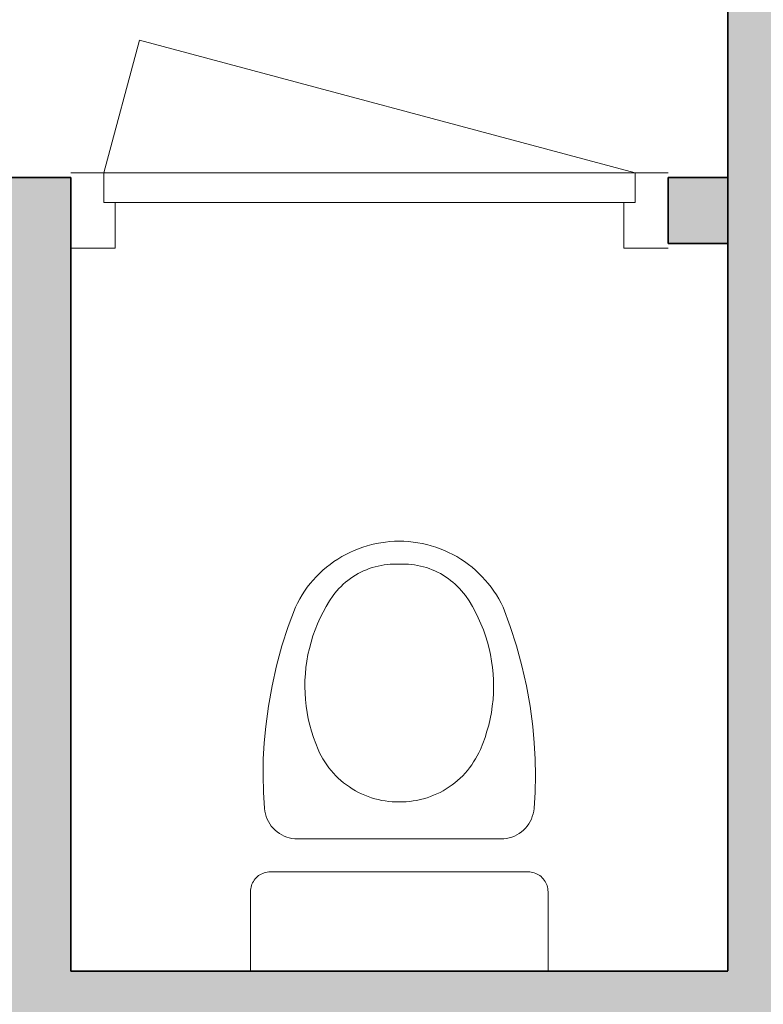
# Model space of a CAD drawing. Header units: millimetres. Extents: x -13022 to 1371524, y -38729 to 632593.
# Tile 275 of 381: x 640334 to 641459, y 578471 to 579960. Entities that reach past the tile are written whole.
import ezdxf

# ---------------------------------------------------------------- set-up
doc = ezdxf.new("R2010")
doc.units = ezdxf.units.MM
doc.header["$LTSCALE"] = 35
for name, color, linetype, lineweight in [('A LIJN 1', 1, 'Continuous', 20), ('A LIJN 2', 2, 'Continuous', 35), ('A LIJN 5', 5, 'Continuous', 13), ('A LIJN 9', 252, 'Continuous', 18)]:
    doc.layers.add(name, color=color, linetype=linetype, lineweight=lineweight)

msp = doc.modelspace()

# ---------------------------------------------------------------- hatches: boundary and pattern name
at = {"layer": 'A LIJN 9', "ltscale": 0.1}
h = msp.add_hatch(color=256, dxfattribs=at)
h.dxf.hatch_style = 1
h.paths.add_polyline_path([(640317.956, 581837.86), (639317.95, 581837.858), (639217.95, 581837.86), (639217.95, 581697.858), (638165.941, 581697.856), (638165.941, 581597.855), (639217.95, 581597.857), (639217.949, 578421.738), (643691.869, 578421.715), (643691.933, 581607.86), (643791.941, 581607.86), (643791.941, 581837.86), (643691.869, 581837.86), (643591.938, 581837.862), (642591.869, 581837.86), (642591.869, 581737.86), (642591.869, 581204.724), (643591.925, 581204.702), (643591.871, 578521.715), (642598.37, 578521.72), (642598.37, 579721.687), (642498.369, 579721.687), (642498.369, 578521.721), (641504.866, 578521.726), (641504.868, 581737.86), (641571.868, 581737.86), (641571.868, 581837.86), (641337.952, 581837.86), (641337.952, 581737.86), (641404.867, 581737.86), (641404.865, 578521.727), (640411.429, 578521.732), (640411.429, 579721.734), (640311.429, 579721.734), (640311.429, 578521.732), (639317.949, 578521.738), (639317.95, 581204.739), (640317.95, 581204.735), (640317.95, 581737.86)])
h.paths.add_polyline_path([(640217.95, 581737.86), (640217.95, 581304.735), (639317.95, 581304.74), (639317.95, 581737.858)], flags=16)
h.paths.add_polyline_path([(642691.87, 581737.86), (643591.936, 581737.86), (643591.927, 581304.703), (642691.87, 581304.723)], flags=16)
h = msp.add_hatch(color=256, dxfattribs=at)
h.dxf.hatch_style = 1
h.paths.add_polyline_path([(639407.949, 579721.738), (639317.95, 579721.738), (639317.95, 579621.738), (639407.949, 579621.738)])
h.paths.add_polyline_path([(641404.866, 579721.728), (641314.9, 579721.73), (641314.898, 579621.73), (641404.866, 579621.728)])

# ---------------------------------------------------------------- linework, layer by layer
at = {"layer": 'A LIJN 1', "linetype": 'Continuous'}
for points, invisible_edges in [([(640866.491, 579166.72), (640873.33, 579168.267), (640876.06, 579134.226)], 14), ([(640880.227, 579169.536), (640880.578, 579135.177), (640873.33, 579168.267)], 3), ([(640876.06, 579134.226), (640873.33, 579168.267), (640880.578, 579135.177)], 3), ([(640889.71, 579136.543), (640880.227, 579169.536), (640887.169, 579170.525)], 13), ([(640889.71, 579136.543), (640885.131, 579135.95), (640880.227, 579169.536)], 14), ([(640885.131, 579135.95), (640880.578, 579135.177), (640880.227, 579169.536)], 14), ([(640887.169, 579170.525), (640894.145, 579171.233), (640894.309, 579136.955)], 14), ([(640889.71, 579136.543), (640887.169, 579170.525), (640894.309, 579136.955)], 3), ([(640898.921, 579137.186), (640894.145, 579171.233), (640901.145, 579171.658)], 13), ([(640898.921, 579137.186), (640894.309, 579136.955), (640894.145, 579171.233)], 14), ([(640903.539, 579137.235), (640898.921, 579137.186), (640901.145, 579171.658)], 14), ([(640903.539, 579137.235), (640901.145, 579171.658), (640908.155, 579171.8)], 13), ([(640908.154, 579137.103), (640903.539, 579137.235), (640908.155, 579171.8)], 14), ([(640908.154, 579137.103), (640908.155, 579171.8), (640912.772, 579137.235)], 3), ([(640915.166, 579171.658), (640912.772, 579137.235), (640908.155, 579171.8)], 3), ([(640915.166, 579171.658), (640917.39, 579137.186), (640912.772, 579137.235)], 13), ([(640922.166, 579171.233), (640917.39, 579137.186), (640915.166, 579171.658)], 3), ([(640922.166, 579171.233), (640922.002, 579136.955), (640917.39, 579137.186)], 13), ([(640922.166, 579171.233), (640929.142, 579170.525), (640922.002, 579136.955)], 14), ([(640926.6, 579136.543), (640922.002, 579136.955), (640929.142, 579170.525)], 14), ([(640936.084, 579169.536), (640926.6, 579136.543), (640929.142, 579170.525)], 3), ([(640936.084, 579169.536), (640931.18, 579135.95), (640926.6, 579136.543)], 13), ([(640935.733, 579135.177), (640931.18, 579135.95), (640936.084, 579169.536)], 14), ([(640935.733, 579135.177), (640936.084, 579169.536), (640942.981, 579168.267)], 13), ([(640935.733, 579135.177), (640942.981, 579168.267), (640940.251, 579134.226)], 3), ([(640949.82, 579166.72), (640940.251, 579134.226), (640942.981, 579168.267)], 3), ([(640827.268, 579151.778), (640833.535, 579154.923), (640845.959, 579122.723)], 14), ([(640839.925, 579157.812), (640850.048, 579124.868), (640833.535, 579154.923)], 3), ([(640850.048, 579124.868), (640845.959, 579122.723), (640833.535, 579154.923)], 14), ([(640839.925, 579157.812), (640846.426, 579160.44), (640854.218, 579126.851)], 14), ([(640839.925, 579157.812), (640854.218, 579126.851), (640850.048, 579124.868)], 13), ([(640862.777, 579130.316), (640846.426, 579160.44), (640853.027, 579162.804)], 13), ([(640862.777, 579130.316), (640858.463, 579128.668), (640846.426, 579160.44)], 14), ([(640846.426, 579160.44), (640858.463, 579128.668), (640854.218, 579126.851)], 13), ([(640867.152, 579131.793), (640853.027, 579162.804), (640859.719, 579164.898)], 13), ([(640867.152, 579131.793), (640862.777, 579130.316), (640853.027, 579162.804)], 14), ([(640866.491, 579166.72), (640871.582, 579133.097), (640859.719, 579164.898)], 3), ([(640867.152, 579131.793), (640859.719, 579164.898), (640871.582, 579133.097)], 3), ([(640866.491, 579166.72), (640876.06, 579134.226), (640871.582, 579133.097)], 13), ([(640949.82, 579166.72), (640944.729, 579133.097), (640940.251, 579134.226)], 13), ([(640949.82, 579166.72), (640956.592, 579164.898), (640944.729, 579133.097)], 14), ([(640956.592, 579164.898), (640949.159, 579131.793), (640944.729, 579133.097)], 13), ([(640956.592, 579164.898), (640963.284, 579162.804), (640949.159, 579131.793)], 14), ([(640963.284, 579162.804), (640953.534, 579130.316), (640949.159, 579131.793)], 13), ([(640963.284, 579162.804), (640969.885, 579160.44), (640953.534, 579130.316)], 14), ([(640969.885, 579160.44), (640957.848, 579128.668), (640953.534, 579130.316)], 13), ([(640969.885, 579160.44), (640962.092, 579126.851), (640957.848, 579128.668)], 13), ([(640976.386, 579157.812), (640962.092, 579126.851), (640969.885, 579160.44)], 3), ([(640976.386, 579157.812), (640966.263, 579124.868), (640962.092, 579126.851)], 13), ([(640976.386, 579157.812), (640982.776, 579154.923), (640966.263, 579124.868)], 14), ([(640970.352, 579122.723), (640966.263, 579124.868), (640982.776, 579154.923)], 14), ([(640970.352, 579122.723), (640982.776, 579154.923), (640989.043, 579151.778)], 13), ([(640826.948, 579109.682), (640803.619, 579136.748), (640809.299, 579140.861)], 13), ([(640834.241, 579115.346), (640809.299, 579140.861), (640815.14, 579144.741)], 13), ([(640830.539, 579112.586), (640809.299, 579140.861), (640834.241, 579115.346)], 3), ([(640830.539, 579112.586), (640826.948, 579109.682), (640809.299, 579140.861)], 14), ([(640838.049, 579117.958), (640815.14, 579144.741), (640821.133, 579148.383)], 13), ([(640834.241, 579115.346), (640815.14, 579144.741), (640838.049, 579117.958)], 3), ([(640827.268, 579151.778), (640841.957, 579120.418), (640821.133, 579148.383)], 3), ([(640841.957, 579120.418), (640838.049, 579117.958), (640821.133, 579148.383)], 14), ([(640827.268, 579151.778), (640845.959, 579122.723), (640841.957, 579120.418)], 13), ([(640974.354, 579120.418), (640970.352, 579122.723), (640989.043, 579151.778)], 14), ([(640995.178, 579148.383), (640974.354, 579120.418), (640989.043, 579151.778)], 3), ([(640995.178, 579148.383), (640978.262, 579117.958), (640974.354, 579120.418)], 13), ([(640995.178, 579148.383), (641001.171, 579144.741), (640978.262, 579117.958)], 14), ([(641001.171, 579144.741), (640982.07, 579115.346), (640978.262, 579117.958)], 13), ([(641007.012, 579140.861), (640982.07, 579115.346), (641001.171, 579144.741)], 3), ([(640985.772, 579112.586), (640982.07, 579115.346), (641007.012, 579140.861)], 14), ([(640985.772, 579112.586), (641007.012, 579140.861), (640989.363, 579109.682)], 3), ([(640989.363, 579109.682), (641007.012, 579140.861), (641012.692, 579136.748)], 13), ([(640782.701, 579118.105), (640787.643, 579123.08), (640813.809, 579096.726)], 14), ([(640816.9, 579100.157), (640787.643, 579123.08), (640792.784, 579127.85)], 13), ([(640816.9, 579100.157), (640813.809, 579096.726), (640787.643, 579123.08)], 14), ([(640798.112, 579132.409), (640820.124, 579103.463), (640792.784, 579127.85)], 3), ([(640816.9, 579100.157), (640792.784, 579127.85), (640820.124, 579103.463)], 3), ([(640798.112, 579132.409), (640803.619, 579136.748), (640823.475, 579106.64)], 14), ([(640798.112, 579132.409), (640823.475, 579106.64), (640820.124, 579103.463)], 13), ([(640823.475, 579106.64), (640803.619, 579136.748), (640826.948, 579109.682)], 3), ([(640989.363, 579109.682), (641012.692, 579136.748), (640992.836, 579106.64)], 3), ([(640992.836, 579106.64), (641012.692, 579136.748), (641018.199, 579132.409)], 13), ([(640996.187, 579103.463), (640992.836, 579106.64), (641018.199, 579132.409)], 14), ([(640996.187, 579103.463), (641018.199, 579132.409), (641023.527, 579127.85)], 13), ([(640996.187, 579103.463), (641023.527, 579127.85), (640999.411, 579100.157)], 3), ([(641023.527, 579127.85), (641028.667, 579123.08), (640999.411, 579100.157)], 14), ([(641002.501, 579096.726), (640999.411, 579100.157), (641028.667, 579123.08)], 14), ([(641002.501, 579096.726), (641028.667, 579123.08), (641033.609, 579118.105)], 13), ([(640808.044, 579089.513), (640773.439, 579107.578), (640777.964, 579112.935)], 13), ([(640782.701, 579118.105), (640808.044, 579089.513), (640777.964, 579112.935)], 3), ([(640782.701, 579118.105), (640810.856, 579093.176), (640808.044, 579089.513)], 13), ([(640782.701, 579118.105), (640813.809, 579096.726), (640810.856, 579093.176)], 13), ([(641005.455, 579093.176), (641002.501, 579096.726), (641033.609, 579118.105)], 14), ([(641005.455, 579093.176), (641033.609, 579118.105), (641008.266, 579089.513)], 3), ([(641033.609, 579118.105), (641038.347, 579112.935), (641008.266, 579089.513)], 14), ([(641042.871, 579107.578), (641008.266, 579089.513), (641038.347, 579112.935)], 3), ([(640765.059, 579096.337), (640797.606, 579073.004), (640761.216, 579090.471)], 3), ([(640765.059, 579096.337), (640769.135, 579102.042), (640802.657, 579081.365)], 14), ([(640765.059, 579096.337), (640802.657, 579081.365), (640797.606, 579073.004)], 13), ([(640769.135, 579102.042), (640773.439, 579107.578), (640802.657, 579081.365)], 14), ([(640808.044, 579089.513), (640802.657, 579081.365), (640773.439, 579107.578)], 14), ([(641042.871, 579107.578), (641013.654, 579081.365), (641008.266, 579089.513)], 13), ([(641042.871, 579107.578), (641047.175, 579102.042), (641013.654, 579081.365)], 14), ([(641047.175, 579102.042), (641051.252, 579096.337), (641013.654, 579081.365)], 14), ([(641018.704, 579073.004), (641013.654, 579081.365), (641051.252, 579096.337)], 14), ([(641018.704, 579073.004), (641051.252, 579096.337), (641055.095, 579090.471)], 13), ([(640788.544, 579055.702), (640751.152, 579072.011), (640754.257, 579078.298)], 13), ([(640792.899, 579064.445), (640754.257, 579078.298), (640757.613, 579084.455)], 13), ([(640792.899, 579064.445), (640788.544, 579055.702), (640754.257, 579078.298)], 14), ([(640792.899, 579064.445), (640757.613, 579084.455), (640761.216, 579090.471)], 13), ([(640792.899, 579064.445), (640761.216, 579090.471), (640797.606, 579073.004)], 3), ([(641018.704, 579073.004), (641055.095, 579090.471), (641023.412, 579064.445)], 3), ([(641058.698, 579084.455), (641023.412, 579064.445), (641055.095, 579090.471)], 3), ([(641058.698, 579084.455), (641062.054, 579078.298), (641023.412, 579064.445)], 14), ([(641027.767, 579055.702), (641023.412, 579064.445), (641062.054, 579078.298)], 14), ([(641065.159, 579072.011), (641027.767, 579055.702), (641062.054, 579078.298)], 3), ([(640784.546, 579046.79), (640740.277, 579042.908), (640751.152, 579072.011)], 13), ([(640784.546, 579046.79), (640751.152, 579072.011), (640788.544, 579055.702)], 3), ([(641065.159, 579072.011), (641031.765, 579046.79), (641027.767, 579055.702)], 13), ([(641076.034, 579042.908), (641031.765, 579046.79), (641065.159, 579072.011)], 3), ([(640730.741, 579013.338), (640740.277, 579042.908), (640774.771, 579019.182)], 14), ([(640784.546, 579046.79), (640780.914, 579037.722), (640740.277, 579042.908)], 14), ([(640740.277, 579042.908), (640780.914, 579037.722), (640777.655, 579028.514)], 13), ([(640740.277, 579042.908), (640777.655, 579028.514), (640774.771, 579019.182)], 13), ([(641035.397, 579037.722), (641031.765, 579046.79), (641076.034, 579042.908)], 14), ([(641038.656, 579028.514), (641035.397, 579037.722), (641076.034, 579042.908)], 14), ([(641038.656, 579028.514), (641076.034, 579042.908), (641041.54, 579019.182)], 3), ([(641085.57, 579013.338), (641041.54, 579019.182), (641076.034, 579042.908)], 3), ([(640772.269, 579009.739), (640730.741, 579013.338), (640774.771, 579019.182)], 3), ([(641085.57, 579013.338), (641044.042, 579009.739), (641041.54, 579019.182)], 13), ([(640768.425, 578990.59), (640722.562, 578983.365), (640730.741, 579013.338)], 13), ([(640768.425, 578990.59), (640730.741, 579013.338), (640770.153, 579000.204)], 3), ([(640772.269, 579009.739), (640770.153, 579000.204), (640730.741, 579013.338)], 14), ([(641085.57, 579013.338), (641046.158, 579000.204), (641044.042, 579009.739)], 13), ([(641085.57, 579013.338), (641047.886, 578990.59), (641046.158, 579000.204)], 13), ([(641085.57, 579013.338), (641093.749, 578983.365), (641047.886, 578990.59)], 14), ([(640768.425, 578990.59), (640767.09, 578980.914), (640722.562, 578983.365)], 14), ([(641093.749, 578983.365), (641049.221, 578980.914), (641047.886, 578990.59)], 13), ([(640765.604, 578961.438), (640715.758, 578953.051), (640722.562, 578983.365)], 13), ([(640766.15, 578971.191), (640765.604, 578961.438), (640722.562, 578983.365)], 14), ([(640766.15, 578971.191), (640722.562, 578983.365), (640767.09, 578980.914)], 3), ([(641050.161, 578971.191), (641049.221, 578980.914), (641093.749, 578983.365)], 14), ([(641050.707, 578961.438), (641050.161, 578971.191), (641093.749, 578983.365)], 14), ([(641050.707, 578961.438), (641093.749, 578983.365), (641100.553, 578953.051)], 13), ([(640765.604, 578961.438), (640765.455, 578951.672), (640715.758, 578953.051)], 14), ([(641050.707, 578961.438), (641100.553, 578953.051), (641050.856, 578951.672)], 3), ([(640715.758, 578953.051), (640766.348, 578932.16), (640710.344, 578922.457)], 3), ([(640715.758, 578953.051), (640765.703, 578941.907), (640766.348, 578932.16)], 13), ([(640765.455, 578951.672), (640765.703, 578941.907), (640715.758, 578953.051)], 14), ([(641100.553, 578953.051), (641049.963, 578932.16), (641050.608, 578941.907)], 13), ([(641105.967, 578922.457), (641049.963, 578932.16), (641100.553, 578953.051)], 3), ([(641100.553, 578953.051), (641050.608, 578941.907), (641050.856, 578951.672)], 13), ([(640767.388, 578922.448), (640710.344, 578922.457), (640766.348, 578932.16)], 3), ([(641105.967, 578922.457), (641048.923, 578922.448), (641049.963, 578932.16)], 13), ([(640768.822, 578912.785), (640706.33, 578891.648), (640710.344, 578922.457)], 13), ([(640768.822, 578912.785), (640710.344, 578922.457), (640767.388, 578922.448)], 3), ([(641047.489, 578912.785), (641048.923, 578922.448), (641105.967, 578922.457)], 14), ([(641047.489, 578912.785), (641105.967, 578922.457), (641109.981, 578891.648)], 13), ([(640768.822, 578912.785), (640770.647, 578903.19), (640706.33, 578891.648)], 14), ([(640772.861, 578893.676), (640706.33, 578891.648), (640770.647, 578903.19)], 3), ([(641043.45, 578893.676), (641045.664, 578903.19), (641109.981, 578891.648)], 14), ([(641047.489, 578912.785), (641109.981, 578891.648), (641045.664, 578903.19)], 3), ([(640775.458, 578884.26), (640703.932, 578866.906), (640706.33, 578891.648)], 13), ([(640775.458, 578884.26), (640706.33, 578891.648), (640772.861, 578893.676)], 3), ([(641043.45, 578893.676), (641109.981, 578891.648), (641040.853, 578884.26)], 3), ([(641112.379, 578866.906), (641040.853, 578884.26), (641109.981, 578891.648)], 3), ([(640775.458, 578884.26), (640778.438, 578874.957), (640703.932, 578866.906)], 14), ([(640781.792, 578865.783), (640703.932, 578866.906), (640778.438, 578874.957)], 3), ([(641112.379, 578866.906), (641034.519, 578865.783), (641037.873, 578874.957)], 13), ([(641112.379, 578866.906), (641037.873, 578874.957), (641040.853, 578884.26)], 13), ([(640781.792, 578865.783), (640702.532, 578842.087), (640703.932, 578866.906)], 13), ([(640781.792, 578865.783), (640785.516, 578856.753), (640702.532, 578842.087)], 14), ([(640787.752, 578851.91), (640702.532, 578842.087), (640785.516, 578856.753)], 3), ([(641030.796, 578856.753), (641113.779, 578842.087), (641028.559, 578851.91)], 3), ([(641030.796, 578856.753), (641034.519, 578865.783), (641113.779, 578842.087)], 14), ([(641112.379, 578866.906), (641113.779, 578842.087), (641034.519, 578865.783)], 14), ([(640787.752, 578851.91), (640702.132, 578817.232), (640702.532, 578842.087)], 13), ([(640787.752, 578851.91), (640790.182, 578847.161), (640702.132, 578817.232)], 14), ([(640792.801, 578842.514), (640702.132, 578817.232), (640790.182, 578847.161)], 3), ([(640792.801, 578842.514), (640795.606, 578837.977), (640702.132, 578817.232)], 14), ([(641023.51, 578842.514), (641114.179, 578817.232), (641020.705, 578837.977)], 3), ([(641023.51, 578842.514), (641026.129, 578847.161), (641114.179, 578817.232)], 14), ([(641026.129, 578847.161), (641028.559, 578851.91), (641114.179, 578817.232)], 14), ([(641028.559, 578851.91), (641113.779, 578842.087), (641114.179, 578817.232)], 13), ([(640702.132, 578817.232), (640795.606, 578837.977), (640798.59, 578833.556)], 13), ([(640702.734, 578792.381), (640702.132, 578817.232), (640798.59, 578833.556)], 14), ([(640801.75, 578829.258), (640702.734, 578792.381), (640798.59, 578833.556)], 3), ([(640801.75, 578829.258), (640805.081, 578825.092), (640702.734, 578792.381)], 14), ([(640702.734, 578792.381), (640805.081, 578825.092), (640808.578, 578821.063)], 13), ([(641113.577, 578792.381), (641007.733, 578821.063), (641011.23, 578825.092)], 13), ([(641113.577, 578792.381), (641011.23, 578825.092), (641014.561, 578829.258)], 13), ([(641113.577, 578792.381), (641014.561, 578829.258), (641017.721, 578833.556)], 13), ([(641017.721, 578833.556), (641020.705, 578837.977), (641114.179, 578817.232)], 14), ([(641113.577, 578792.381), (641017.721, 578833.556), (641114.179, 578817.232)], 3), ([(640702.734, 578792.381), (640808.578, 578821.063), (640704.335, 578767.575)], 3), ([(640812.233, 578817.178), (640754.163, 578721.727), (640808.578, 578821.063)], 3), ([(640812.233, 578817.178), (640816.042, 578813.443), (640754.163, 578721.727)], 14), ([(640819.998, 578809.865), (640754.163, 578721.727), (640816.042, 578813.443)], 3), ([(641062.148, 578721.727), (640996.313, 578809.865), (641000.269, 578813.443)], 13), ([(641004.078, 578817.178), (641062.148, 578721.727), (641000.269, 578813.443)], 3), ([(641007.733, 578821.063), (641062.148, 578721.727), (641004.078, 578817.178)], 3), ([(641113.577, 578792.381), (641111.977, 578767.575), (641007.733, 578821.063)], 14), ([(640819.998, 578809.865), (640824.095, 578806.449), (640754.163, 578721.727)], 14), ([(640824.095, 578806.449), (640828.326, 578803.202), (640754.163, 578721.727)], 14), ([(640832.685, 578800.126), (640754.163, 578721.727), (640828.326, 578803.202)], 3), ([(640837.165, 578797.23), (640754.163, 578721.727), (640832.685, 578800.126)], 3), ([(640837.165, 578797.23), (640841.757, 578794.516), (640754.163, 578721.727)], 14), ([(640974.554, 578794.516), (640979.146, 578797.23), (641062.148, 578721.727)], 14), ([(640983.625, 578800.126), (641062.148, 578721.727), (640979.146, 578797.23)], 3), ([(640983.625, 578800.126), (640987.985, 578803.202), (641062.148, 578721.727)], 14), ([(640987.985, 578803.202), (640992.216, 578806.449), (641062.148, 578721.727)], 14), ([(641062.148, 578721.727), (640992.216, 578806.449), (640996.313, 578809.865)], 13), ([(640846.455, 578791.988), (640754.163, 578721.727), (640841.757, 578794.516)], 3), ([(640846.455, 578791.988), (640851.251, 578789.653), (640754.163, 578721.727)], 14), ([(640851.251, 578789.653), (640856.136, 578787.512), (640754.163, 578721.727)], 14), ([(640861.104, 578785.57), (640754.163, 578721.727), (640856.136, 578787.512)], 3), ([(640866.147, 578783.83), (640754.163, 578721.727), (640861.104, 578785.57)], 3), ([(640866.147, 578783.83), (640871.255, 578782.294), (640754.163, 578721.727)], 14), ([(640871.255, 578782.294), (640876.421, 578780.965), (640754.163, 578721.727)], 14), ([(640876.421, 578780.965), (640881.637, 578779.845), (640754.163, 578721.727)], 14), ([(641062.148, 578721.727), (640934.674, 578779.845), (640939.89, 578780.965)], 13), ([(641062.148, 578721.727), (640939.89, 578780.965), (640945.056, 578782.294)], 13), ([(640950.164, 578783.83), (641062.148, 578721.727), (640945.056, 578782.294)], 3), ([(640950.164, 578783.83), (640955.207, 578785.57), (641062.148, 578721.727)], 14), ([(641062.148, 578721.727), (640955.207, 578785.57), (640960.175, 578787.512)], 13), ([(640965.06, 578789.653), (641062.148, 578721.727), (640960.175, 578787.512)], 3), ([(640965.06, 578789.653), (640969.856, 578791.988), (641062.148, 578721.727)], 14), ([(640974.554, 578794.516), (641062.148, 578721.727), (640969.856, 578791.988)], 3), ([(640710.197, 578747.916), (640704.335, 578767.575), (640712.313, 578744.367)], 3), ([(640705.697, 578759.433), (640704.847, 578763.476), (640704.335, 578767.575)], 12), ([(640705.697, 578759.433), (640704.335, 578767.575), (640706.878, 578755.474)], 3), ([(640886.893, 578778.936), (640754.163, 578721.727), (640881.637, 578779.845)], 3), ([(640892.181, 578778.24), (640754.163, 578721.727), (640886.893, 578778.936)], 3), ([(640897.494, 578777.757), (640754.163, 578721.727), (640892.181, 578778.24)], 3), ([(640897.494, 578777.757), (640902.822, 578777.489), (640754.163, 578721.727)], 14), ([(640908.155, 578777.435), (640754.163, 578721.727), (640902.822, 578777.489)], 3), ([(640908.155, 578777.435), (641062.148, 578721.727), (640754.163, 578721.727)], 13), ([(640908.155, 578777.435), (640913.489, 578777.489), (641062.148, 578721.727)], 14), ([(641062.148, 578721.727), (640913.489, 578777.489), (640918.817, 578777.757)], 13), ([(641062.148, 578721.727), (640918.817, 578777.757), (640924.129, 578778.24)], 13), ([(640929.418, 578778.936), (641062.148, 578721.727), (640924.129, 578778.24)], 3), ([(640929.418, 578778.936), (640934.674, 578779.845), (641062.148, 578721.727)], 14), ([(641111.464, 578763.476), (641062.148, 578721.727), (641111.977, 578767.575)], 3), ([(640710.197, 578747.916), (640708.381, 578751.626), (640706.878, 578755.474)], 12), ([(641109.433, 578755.474), (641106.114, 578747.916), (641103.998, 578744.367)], 13), ([(641109.433, 578755.474), (641107.93, 578751.626), (641106.114, 578747.916)], 12), ([(641109.433, 578755.474), (641111.464, 578763.476), (641110.614, 578759.433)], 1), ([(640720.307, 578734.934), (640717.385, 578737.854), (640712.313, 578744.367)], 14), ([(640712.313, 578744.367), (640717.385, 578737.854), (640714.714, 578741.006)], 1), ([(641098.926, 578737.854), (641096.004, 578734.934), (641103.998, 578744.367)], 14), ([(641098.926, 578737.854), (641103.998, 578744.367), (641101.597, 578741.006)], 1), ([(640723.46, 578732.264), (640720.307, 578734.934), (640726.823, 578729.865)], 2), ([(640734.084, 578725.936), (640730.372, 578727.75), (640720.307, 578734.934)], 14), ([(640720.307, 578734.934), (640730.372, 578727.75), (640726.823, 578729.865)], 13), ([(640745.935, 578722.409), (640737.932, 578724.435), (640734.084, 578725.936)], 13), ([(640741.892, 578723.257), (640737.932, 578724.435), (640745.935, 578722.409)], 2), ([(640745.935, 578722.409), (640754.163, 578721.727), (640750.035, 578721.898)], 1), ([(641066.276, 578721.898), (641062.148, 578721.727), (641070.375, 578722.409)], 2), ([(641078.379, 578724.435), (641070.375, 578722.409), (641082.227, 578725.936)], 3), ([(641078.379, 578724.435), (641074.419, 578723.257), (641070.375, 578722.409)], 12), ([(641085.938, 578727.75), (641082.227, 578725.936), (641096.004, 578734.934)], 14), ([(641085.938, 578727.75), (641096.004, 578734.934), (641089.488, 578729.865)], 3), ([(641096.004, 578734.934), (641092.851, 578732.264), (641089.488, 578729.865)], 12), ([(640683.156, 578641.727), (640713.156, 578671.728), (640683.155, 578521.728)], 3), ([(640697.481, 578667.306), (640688.886, 578659.361), (640690.344, 578661.211)], 13), ([(640697.481, 578667.306), (640690.344, 578661.211), (640695.522, 578665.998)], 3), ([(640690.344, 578661.211), (640691.942, 578662.94), (640695.522, 578665.998)], 14), ([(640691.942, 578662.94), (640693.672, 578664.54), (640695.522, 578665.998)], 12), ([(640697.481, 578667.306), (640699.536, 578668.457), (640701.675, 578669.444)], 12), ([(640708.463, 578671.358), (640701.675, 578669.444), (640706.152, 578670.898)], 3), ([(640701.675, 578669.444), (640703.885, 578670.259), (640706.152, 578670.898)], 12), ([(640713.156, 578671.728), (640708.463, 578671.358), (640710.802, 578671.635)], 1), ([(641133.156, 578521.728), (640713.156, 578671.728), (641103.155, 578671.728)], 13), ([(641103.155, 578671.728), (641105.509, 578671.635), (641107.848, 578671.358)], 12), ([(641133.156, 578521.728), (641103.155, 578671.728), (641133.155, 578641.727)], 3), ([(641110.159, 578670.898), (641114.635, 578669.444), (641107.848, 578671.358)], 3), ([(641110.159, 578670.898), (641112.426, 578670.259), (641114.635, 578669.444)], 12), ([(641118.83, 578667.306), (641114.635, 578669.444), (641116.775, 578668.457)], 1), ([(641120.789, 578665.998), (641125.967, 578661.211), (641118.83, 578667.306)], 3), ([(641127.425, 578659.361), (641118.83, 578667.306), (641125.967, 578661.211)], 3), ([(641120.789, 578665.998), (641124.369, 578662.94), (641125.967, 578661.211)], 13), ([(641120.789, 578665.998), (641122.639, 578664.54), (641124.369, 578662.94)], 12), ([(640683.156, 578641.727), (640683.249, 578644.081), (640688.886, 578659.361)], 14), ([(640683.249, 578644.081), (640683.525, 578646.42), (640683.985, 578648.731)], 12), ([(640683.985, 578648.731), (640684.624, 578650.998), (640685.439, 578653.208)], 12), ([(640685.439, 578653.208), (640686.425, 578655.347), (640688.886, 578659.361)], 14), ([(640686.425, 578655.347), (640687.576, 578657.402), (640688.886, 578659.361)], 12), ([(641130.872, 578653.208), (641127.425, 578659.361), (641129.886, 578655.347)], 3), ([(641127.425, 578659.361), (641128.735, 578657.402), (641129.886, 578655.347)], 12), ([(641127.425, 578659.361), (641133.062, 578644.081), (641133.155, 578641.727)], 13), ([(641130.872, 578653.208), (641131.687, 578650.998), (641132.326, 578648.731)], 12), ([(641132.326, 578648.731), (641132.786, 578646.42), (641133.062, 578644.081)], 12)]:
    msp.add_3dface(points, dxfattribs=dict(at, invisible_edges=invisible_edges))
at = {"layer": 'A LIJN 2'}
for p, q in [((641404.867, 581737.86), (641404.865, 578522.253)), ((640411.429, 579721.734), (640311.429, 579721.734)), ((640411.429, 578521.732), (640411.429, 579721.734)), ((641314.9, 579721.73), (641314.898, 579621.73)), ((641404.898, 579721.728), (641314.9, 579721.73)), ((641404.896, 579621.728), (641314.898, 579621.73)), ((640411.429, 578521.732), (641404.867, 578521.727))]:
    msp.add_line(p, q, dxfattribs=at)
at = {"layer": 'A LIJN 5', "linetype": 'Continuous'}
for p, q in [((640461.418, 579728.729), (640515.243, 579929.599)), ((640515.243, 579929.599), (641264.901, 579728.733)), ((641264.9, 579728.729), (640461.419, 579728.733)), ((641247.9, 579683.73), (640478.419, 579683.733))]:
    msp.add_line(p, q, dxfattribs=at)
for points, invisible_edges in [([(640411.418, 579728.733), (640461.419, 579683.733), (640461.419, 579728.733)], 1), ([(641264.9, 579683.73), (641264.9, 579728.73), (641314.899, 579728.73)], 12), ([(640478.419, 579614.734), (640461.419, 579683.733), (640411.418, 579614.734)], 3), ([(640478.419, 579683.733), (640461.419, 579683.733), (640478.419, 579614.734)], 2), ([(641264.9, 579683.73), (641247.9, 579614.731), (641247.9, 579683.73)], 1), ([(641264.9, 579683.73), (641314.899, 579614.731), (641247.9, 579614.731)], 13)]:
    msp.add_3dface(points, dxfattribs=dict(at, invisible_edges=invisible_edges))

doc.saveas('drawing.dxf')
